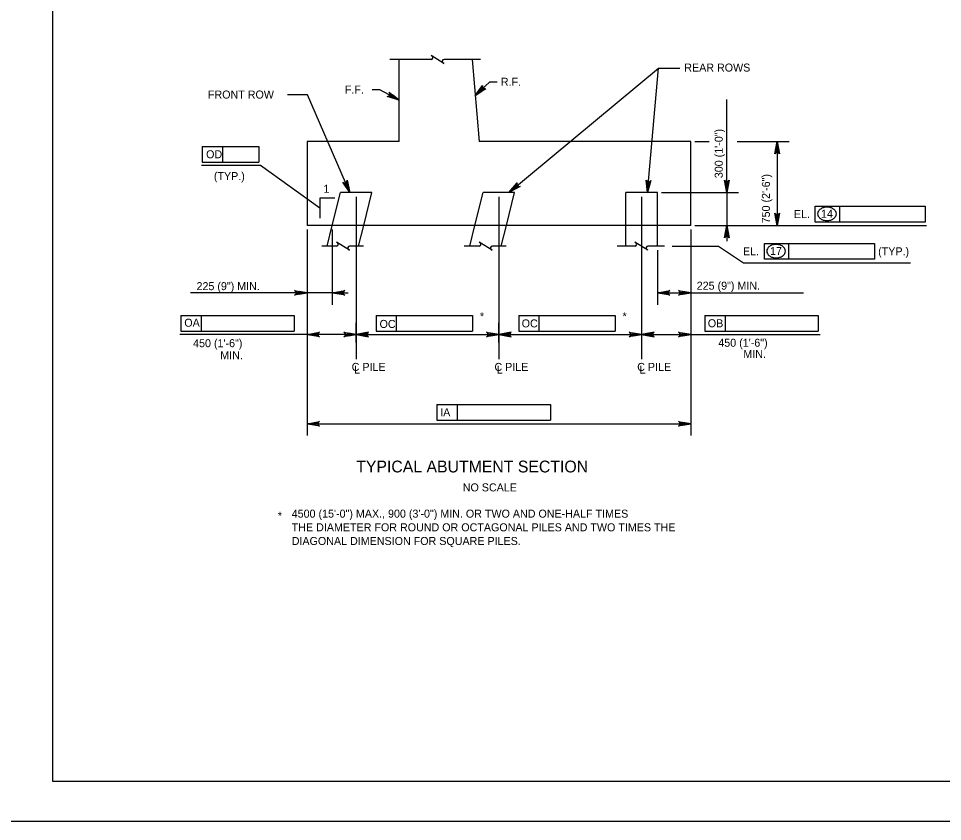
# Model space of a CAD drawing. Extents: x 638340 to 640241, y 295465 to 298435.
# Drawn here: x 639303.6 to 639649.8, y 295465.5 to 295766.2 of the extents above; entities that cross this region are included whole.
import ezdxf

# ---------------------------------------------------------------- set-up
doc = ezdxf.new("R2010")
doc.units = 0
for name, color, linetype in [('2', 7, 'Continuous'), ('4', 7, 'Continuous'), ('5', 7, 'Continuous'), ('PLT-BNDY', 7, 'Continuous')]:
    doc.layers.add(name, color=color, linetype=linetype)

msp = doc.modelspace()

# ---------------------------------------------------------------- linework, layer by layer
at = {"layer": '2'}
for p, q in [((639316.46, 295480.46), (639316.46, 296044.46)), ((639543.39, 295747.58), (639551.33, 295747.58)), ((639438.9, 295739.45), (639436.04, 295739.45)), ((639446.25, 295735.64), (639438.9, 295739.45)), ((639474.7, 295737.34), (639480.16, 295742.5)), ((639480.16, 295742.5), (639482.9, 295742.5)), ((639411.85, 295737.57), (639404.33, 295737.57)), ((639568.96, 295700.99), (639568.96, 295735.92)), ((639557.03, 295720.19), (639562.3, 295720.19)), ((639572.86, 295720.19), (639592.31, 295720.19)), ((639587.88, 295720.19), (639587.88, 295688.69)), ((639372.45, 295718.3), (639393.58, 295718.3)), ((639372.45, 295718.3), (639372.45, 295712.39)), ((639380.01, 295718.3), (639380.01, 295712.39)), ((639393.58, 295718.3), (639393.58, 295712.39)), ((639372.45, 295712.39), (639393.58, 295712.39)), ((639394.28, 295711.12), (639372.16, 295711.12)), ((639416.51, 295695.16), (639394.28, 295711.12)), ((639416.51, 295698.91), (639416.51, 295691.41)), ((639422.06, 295698.91), (639416.51, 295698.91)), ((639430.11, 295699.45), (639430.11, 295638.66)), ((639430.11, 295699.45), (639430.11, 295638.66)), ((639483.56, 295699.45), (639483.56, 295638.66)), ((639537.04, 295699.45), (639537.04, 295638.66)), ((639544.48, 295700.99), (639573.39, 295700.99)), ((639568.96, 295700.99), (639568.96, 295688.69)), ((639602.12, 295695.88), (639643.33, 295695.88)), ((639602.12, 295689.97), (639602.12, 295695.88)), ((639611.29, 295689.97), (639611.29, 295695.88)), ((639643.33, 295695.88), (639643.33, 295689.97)), ((639557.03, 295688.69), (639643.8, 295688.69)), ((639557.03, 295688.69), (639573.39, 295688.69)), ((639568.96, 295688.69), (639568.96, 295682.79)), ((639643.33, 295689.97), (639602.12, 295689.97)), ((639411.68, 295687.15), (639411.68, 295610.02)), ((639411.68, 295687.15), (639411.68, 295659)), ((639411.68, 295687.15), (639411.68, 295634.76)), ((639421.13, 295687.15), (639421.13, 295659)), ((639555.49, 295687.15), (639555.49, 295610.02)), ((639555.49, 295687.15), (639555.49, 295659)), ((639555.49, 295687.15), (639555.49, 295634.76)), ((639548.44, 295680.96), (639565.9, 295680.96)), ((639565.9, 295680.96), (639575.25, 295674.74)), ((639583.05, 295681.93), (639624.26, 295681.93)), ((639583.05, 295676.02), (639583.05, 295681.93)), ((639592.22, 295676.02), (639592.22, 295681.93)), ((639624.26, 295681.93), (639624.26, 295676.02)), ((639542.94, 295679.42), (639542.94, 295659)), ((639575.25, 295674.74), (639637.8, 295674.74)), ((639624.26, 295676.02), (639583.05, 295676.02)), ((639421.13, 295663.43), (639368, 295663.43)), ((639421.13, 295663.43), (639427.04, 295663.43)), ((639542.94, 295663.43), (639555.49, 295663.43)), ((639555.49, 295663.43), (639597.7, 295663.43)), ((639555.49, 295656.35), (639555.49, 295636.23)), ((639364.39, 295655.01), (639406.92, 295655.01)), ((639364.39, 295655.01), (639364.39, 295649.1)), ((639371.96, 295655.01), (639371.96, 295649.1)), ((639406.92, 295655.01), (639406.92, 295649.1)), ((639437.54, 295654.96), (639473.67, 295654.96)), ((639437.54, 295654.96), (639437.54, 295649.06)), ((639445.1, 295654.96), (639445.1, 295649.06)), ((639473.67, 295654.96), (639473.67, 295649.06)), ((639490.99, 295654.96), (639527.12, 295654.96)), ((639490.99, 295654.96), (639490.99, 295649.06)), ((639498.55, 295654.96), (639498.55, 295649.06)), ((639527.12, 295654.96), (639527.12, 295649.06)), ((639560.72, 295655.01), (639603.25, 295655.01)), ((639560.72, 295655.01), (639560.72, 295649.1)), ((639568.29, 295655.01), (639568.29, 295649.1)), ((639603.25, 295655.01), (639603.25, 295649.1)), ((639364.39, 295649.1), (639406.92, 295649.1)), ((639430.11, 295644.8), (639430.11, 295652.25)), ((639483.56, 295644.8), (639483.56, 295652.25)), ((639560.72, 295649.1), (639603.25, 295649.1)), ((639411.68, 295647.83), (639363.98, 295647.83)), ((639427.16, 295647.83), (639411.68, 295647.83)), ((639433.07, 295647.83), (639480.61, 295647.83)), ((639437.54, 295649.06), (639473.67, 295649.06)), ((639486.51, 295647.83), (639534.06, 295647.83)), ((639490.99, 295649.06), (639527.12, 295649.06)), ((639539.99, 295647.83), (639555.49, 295647.83)), ((639555.49, 295647.83), (639603.89, 295647.83)), ((639460.37, 295621.63), (639502.89, 295621.63)), ((639460.37, 295621.63), (639460.37, 295615.72)), ((639467.93, 295621.63), (639467.93, 295615.72)), ((639502.89, 295621.63), (639502.89, 295615.72)), ((639460.37, 295615.72), (639502.89, 295615.72)), ((639411.68, 295614.45), (639555.49, 295614.45)), ((640102.46, 295480.46), (639316.46, 295480.46))]:
    msp.add_line(p, q, dxfattribs=at)
for points in [[(639487.35, 295700.99), (639543.39, 295747.58)], [(639539.27, 295700.99), (639543.39, 295747.58)], [(639474.7, 295737.34), (639477.49, 295741.17), (639477.4, 295740.74), (639477.47, 295740.39), (639477.65, 295740.13), (639477.9, 295739.94), (639478.25, 295739.84), (639478.69, 295739.9), (639474.7, 295737.34), (639478.25, 295739.84), (639477.9, 295739.94), (639474.7, 295737.34), (639477.65, 295740.13), (639477.47, 295740.39), (639474.7, 295737.34), (639477.4, 295740.74)], [(639427.77, 295700.99), (639411.85, 295737.57)], [(639446.25, 295735.64), (639441.71, 295737.01), (639442.15, 295737.07), (639442.45, 295737.26), (639442.65, 295737.51), (639442.74, 295737.81), (639442.72, 295738.18), (639442.52, 295738.56), (639446.25, 295735.64), (639442.72, 295738.18), (639442.74, 295737.81), (639446.25, 295735.64), (639442.65, 295737.51), (639442.45, 295737.26), (639446.25, 295735.64), (639442.15, 295737.07)], [(639587.88, 295720.19), (639588.75, 295715.53), (639588.5, 295715.89), (639588.19, 295716.07), (639587.88, 295716.13), (639587.56, 295716.07), (639587.25, 295715.89), (639587, 295715.53), (639587.88, 295720.19), (639587.25, 295715.89), (639587.56, 295716.07), (639587.88, 295720.19), (639587.88, 295716.13), (639588.19, 295716.07), (639587.88, 295720.19), (639588.5, 295715.89)], [(639427.77, 295700.99), (639425.11, 295704.92), (639425.48, 295704.68), (639425.84, 295704.64), (639426.15, 295704.72), (639426.42, 295704.89), (639426.63, 295705.18), (639426.71, 295705.61), (639427.77, 295700.99), (639426.63, 295705.18), (639426.42, 295704.89), (639427.77, 295700.99), (639426.15, 295704.72), (639425.84, 295704.64), (639427.77, 295700.99), (639425.48, 295704.68)], [(639487.35, 295700.99), (639490.38, 295704.64), (639490.26, 295704.22), (639490.32, 295703.86), (639490.48, 295703.59), (639490.72, 295703.38), (639491.06, 295703.26), (639491.49, 295703.3), (639487.35, 295700.99), (639491.06, 295703.26), (639490.72, 295703.38), (639487.35, 295700.99), (639490.48, 295703.59), (639490.32, 295703.86), (639487.35, 295700.99), (639490.26, 295704.22)], [(639539.27, 295700.99), (639538.81, 295705.71), (639539.02, 295705.33), (639539.32, 295705.12), (639539.62, 295705.04), (639539.94, 295705.06), (639540.27, 295705.22), (639540.55, 295705.56), (639539.27, 295700.99), (639540.27, 295705.22), (639539.94, 295705.06), (639539.27, 295700.99), (639539.62, 295705.04), (639539.32, 295705.12), (639539.27, 295700.99), (639539.02, 295705.33)], [(639568.96, 295700.99), (639568.09, 295705.65), (639568.33, 295705.29), (639568.65, 295705.11), (639568.96, 295705.05), (639569.27, 295705.11), (639569.58, 295705.29), (639569.83, 295705.65), (639568.96, 295700.99), (639569.58, 295705.29), (639569.27, 295705.11), (639568.96, 295700.99), (639568.96, 295705.05), (639568.65, 295705.11), (639568.96, 295700.99), (639568.33, 295705.29)], [(639587.88, 295688.69), (639587, 295693.35), (639587.25, 295692.99), (639587.56, 295692.81), (639587.88, 295692.75), (639588.19, 295692.81), (639588.5, 295692.99), (639588.75, 295693.35), (639587.88, 295688.69), (639588.5, 295692.99), (639588.19, 295692.81), (639587.88, 295688.69), (639587.88, 295692.75), (639587.56, 295692.81), (639587.88, 295688.69), (639587.25, 295692.99)], [(639568.96, 295688.69), (639569.83, 295684.03), (639569.58, 295684.39), (639569.27, 295684.57), (639568.96, 295684.63), (639568.65, 295684.57), (639568.33, 295684.39), (639568.09, 295684.03), (639568.96, 295688.69), (639568.33, 295684.39), (639568.65, 295684.57), (639568.96, 295688.69), (639568.96, 295684.63), (639569.27, 295684.57), (639568.96, 295688.69), (639569.58, 295684.39)], [(639411.68, 295663.43), (639407.02, 295662.55), (639407.38, 295662.8), (639407.57, 295663.11), (639407.62, 295663.43), (639407.57, 295663.74), (639407.38, 295664.05), (639407.02, 295664.3), (639411.68, 295663.43), (639407.38, 295664.05), (639407.57, 295663.74), (639411.68, 295663.43), (639407.62, 295663.43), (639407.57, 295663.11), (639411.68, 295663.43), (639407.38, 295662.8)], [(639421.13, 295663.43), (639425.8, 295664.3), (639425.44, 295664.05), (639425.25, 295663.74), (639425.2, 295663.43), (639425.25, 295663.11), (639425.44, 295662.8), (639425.8, 295662.55), (639421.13, 295663.43), (639425.44, 295662.8), (639425.25, 295663.11), (639421.13, 295663.43), (639425.2, 295663.43), (639425.25, 295663.74), (639421.13, 295663.43), (639425.44, 295664.05)], [(639542.94, 295663.43), (639547.6, 295664.3), (639547.24, 295664.05), (639547.06, 295663.74), (639547.01, 295663.43), (639547.06, 295663.11), (639547.24, 295662.8), (639547.6, 295662.55), (639542.94, 295663.43), (639547.24, 295662.8), (639547.06, 295663.11), (639542.94, 295663.43), (639547.01, 295663.43), (639547.06, 295663.74), (639542.94, 295663.43), (639547.24, 295664.05)], [(639555.49, 295663.43), (639550.83, 295662.55), (639551.19, 295662.8), (639551.37, 295663.11), (639551.43, 295663.43), (639551.37, 295663.74), (639551.19, 295664.05), (639550.83, 295664.3), (639555.49, 295663.43), (639551.19, 295664.05), (639551.37, 295663.74), (639555.49, 295663.43), (639551.43, 295663.43), (639551.37, 295663.11), (639555.49, 295663.43), (639551.19, 295662.8)], [(639411.68, 295647.83), (639416.34, 295648.7), (639415.99, 295648.45), (639415.8, 295648.14), (639415.75, 295647.83), (639415.8, 295647.51), (639415.99, 295647.2), (639416.34, 295646.95), (639411.68, 295647.83), (639415.99, 295647.2), (639415.8, 295647.51), (639411.68, 295647.83), (639415.75, 295647.83), (639415.8, 295648.14), (639411.68, 295647.83), (639415.99, 295648.45)], [(639430.11, 295647.83), (639425.45, 295646.95), (639425.81, 295647.2), (639426, 295647.51), (639426.05, 295647.83), (639426, 295648.14), (639425.81, 295648.45), (639425.45, 295648.7), (639430.11, 295647.83), (639425.81, 295648.45), (639426, 295648.14), (639430.11, 295647.83), (639426.05, 295647.83), (639426, 295647.51), (639430.11, 295647.83), (639425.81, 295647.2)], [(639430.11, 295647.83), (639434.77, 295646.95), (639434.42, 295647.2), (639434.23, 295647.51), (639434.18, 295647.83), (639434.23, 295648.14), (639434.42, 295648.45), (639434.77, 295648.7), (639430.11, 295647.83), (639434.42, 295648.45), (639434.23, 295648.14), (639430.11, 295647.83), (639434.18, 295647.83), (639434.23, 295647.51), (639430.11, 295647.83), (639434.42, 295647.2)], [(639483.56, 295647.83), (639478.9, 295646.95), (639479.26, 295647.2), (639479.45, 295647.51), (639479.5, 295647.83), (639479.45, 295648.14), (639479.26, 295648.45), (639478.9, 295648.7), (639483.56, 295647.83), (639479.26, 295648.45), (639479.45, 295648.14), (639483.56, 295647.83), (639479.5, 295647.83), (639479.45, 295647.51), (639483.56, 295647.83), (639479.26, 295647.2)], [(639483.56, 295647.83), (639488.22, 295646.95), (639487.86, 295647.2), (639487.68, 295647.51), (639487.63, 295647.83), (639487.68, 295648.14), (639487.86, 295648.45), (639488.22, 295648.7), (639483.56, 295647.83), (639487.86, 295648.45), (639487.68, 295648.14), (639483.56, 295647.83), (639487.63, 295647.83), (639487.68, 295647.51), (639483.56, 295647.83), (639487.86, 295647.2)], [(639537.04, 295647.83), (639532.38, 295646.95), (639532.73, 295647.2), (639532.92, 295647.51), (639532.97, 295647.83), (639532.92, 295648.14), (639532.73, 295648.45), (639532.38, 295648.7), (639537.04, 295647.83), (639532.73, 295648.45), (639532.92, 295648.14), (639537.04, 295647.83), (639532.97, 295647.83), (639532.92, 295647.51), (639537.04, 295647.83), (639532.73, 295647.2)], [(639537.04, 295647.83), (639541.7, 295646.95), (639541.34, 295647.2), (639541.15, 295647.51), (639541.1, 295647.83), (639541.15, 295648.14), (639541.34, 295648.45), (639541.7, 295648.7), (639537.04, 295647.83), (639541.34, 295648.45), (639541.15, 295648.14), (639537.04, 295647.83), (639541.1, 295647.83), (639541.15, 295647.51), (639537.04, 295647.83), (639541.34, 295647.2)], [(639555.49, 295647.83), (639550.83, 295646.95), (639551.19, 295647.2), (639551.37, 295647.51), (639551.43, 295647.83), (639551.37, 295648.14), (639551.19, 295648.45), (639550.83, 295648.7), (639555.49, 295647.83), (639551.19, 295648.45), (639551.37, 295648.14), (639555.49, 295647.83), (639551.43, 295647.83), (639551.37, 295647.51), (639555.49, 295647.83), (639551.19, 295647.2)], [(639411.68, 295614.45), (639416.34, 295615.32), (639415.99, 295615.07), (639415.8, 295614.76), (639415.75, 295614.45), (639415.8, 295614.13), (639415.99, 295613.82), (639416.34, 295613.57), (639411.68, 295614.45), (639415.99, 295613.82), (639415.8, 295614.13), (639411.68, 295614.45), (639415.75, 295614.45), (639415.8, 295614.76), (639411.68, 295614.45), (639415.99, 295615.07)], [(639555.49, 295614.45), (639550.83, 295613.57), (639551.19, 295613.82), (639551.37, 295614.13), (639551.43, 295614.45), (639551.37, 295614.76), (639551.19, 295615.07), (639550.83, 295615.32), (639555.49, 295614.45), (639551.19, 295615.07), (639551.37, 295614.76), (639555.49, 295614.45), (639551.43, 295614.45), (639551.37, 295614.13), (639555.49, 295614.45), (639551.19, 295613.82)]]:
    msp.add_lwpolyline(points, dxfattribs=at)
for points in [[(639477.18, 295739.01), (639476.51, 295739.72), (639474.7, 295737.34)], [(639443.86, 295737.44), (639443.4, 295736.56), (639446.25, 295735.64)], [(639587.38, 295717.24), (639588.37, 295717.24), (639587.88, 295720.19)], [(639427.77, 295700.99), (639426.82, 295703.8), (639426.37, 295703.6)], [(639487.35, 295700.99), (639489.78, 295702.69), (639489.46, 295703.07)], [(639539.27, 295700.99), (639539.59, 295703.94), (639539.09, 295703.95)], [(639568.47, 295703.94), (639569.45, 295703.94), (639568.96, 295700.99)], [(639587.38, 295691.65), (639588.37, 295691.65), (639587.88, 295688.69)], [(639568.47, 295685.74), (639569.45, 295685.74), (639568.96, 295688.69)], [(639408.73, 295663.92), (639408.73, 295662.93), (639411.68, 295663.43)], [(639424.09, 295663.92), (639424.09, 295662.93), (639421.13, 295663.43)], [(639545.89, 295663.92), (639545.89, 295662.93), (639542.94, 295663.43)], [(639552.54, 295663.92), (639552.54, 295662.93), (639555.49, 295663.43)], [(639427.16, 295648.32), (639427.16, 295647.33), (639430.11, 295647.83)], [(639433.07, 295648.32), (639433.07, 295647.33), (639430.11, 295647.83)], [(639480.61, 295648.32), (639480.61, 295647.33), (639483.56, 295647.83)], [(639486.51, 295648.32), (639486.51, 295647.33), (639483.56, 295647.83)], [(639534.06, 295648.32), (639534.06, 295647.33), (639537.01, 295647.83)], [(639539.99, 295648.32), (639539.99, 295647.33), (639537.04, 295647.83)], [(639552.54, 295648.32), (639552.54, 295647.33), (639555.49, 295647.83)], [(639414.64, 295614.94), (639414.64, 295613.95), (639411.68, 295614.45)], [(639552.54, 295614.94), (639552.54, 295613.95), (639555.49, 295614.45)]]:
    msp.add_lwpolyline(points, close=True, dxfattribs=at)
for centre, radius, start, end in [((639605.62, 295692.57), 2.76, 125.6316, 149.9767), ((639606.15, 295691.83), 3.66, 106.5358, 125.6316), ((639606.49, 295690.67), 4.87, 90, 106.5358), ((639606.49, 295690.67), 4.87, 73.4642, 90), ((639606.84, 295691.83), 3.66, 54.3684, 73.4642), ((639607.37, 295692.57), 2.76, 30.0233, 54.3684), ((639604.82, 295693.03), 1.83, 149.9767, 180), ((639604.82, 295693.03), 1.83, 180, 210.0233), ((639605.62, 295693.5), 2.76, 210.0233, 234.3684), ((639606.15, 295694.23), 3.66, 234.3684, 253.4642), ((639606.49, 295695.39), 4.87, 253.4642, 270), ((639606.49, 295695.39), 4.87, 270, 286.5358), ((639606.84, 295694.23), 3.66, 286.5358, 305.6316), ((639607.37, 295693.5), 2.76, 305.6316, 329.9767), ((639608.17, 295693.03), 1.83, 0, 30.0233), ((639608.17, 295693.03), 1.83, 329.9767, 0), ((639586.55, 295678.61), 2.76, 125.6316, 149.9767), ((639587.08, 295677.88), 3.66, 106.5358, 125.6316), ((639587.42, 295676.72), 4.87, 90, 106.5358), ((639587.42, 295676.72), 4.87, 73.4642, 90), ((639587.77, 295677.88), 3.66, 54.3684, 73.4642), ((639588.3, 295678.61), 2.76, 30.0233, 54.3684), ((639585.75, 295679.08), 1.83, 149.9767, 180), ((639585.75, 295679.08), 1.83, 180, 210.0233), ((639586.55, 295679.55), 2.76, 210.0233, 234.3684), ((639587.08, 295680.28), 3.66, 234.3684, 253.4642), ((639587.77, 295680.28), 3.66, 286.5358, 305.6316), ((639588.3, 295679.55), 2.76, 305.6316, 329.9767), ((639589.1, 295679.08), 1.83, 0, 30.0233), ((639589.1, 295679.08), 1.83, 329.9767, 0), ((639587.42, 295681.44), 4.87, 253.4642, 270), ((639587.42, 295681.44), 4.87, 270, 286.5358)]:
    msp.add_arc(centre, radius, start, end, dxfattribs=at)
at = {"layer": '4'}
for p, q in [((639458.18, 295750.82), (639442.73, 295750.82)), ((639446.25, 295720.19), (639446.25, 295750.82)), ((639476.72, 295750.82), (639463.04, 295750.82)), ((639473.57, 295750.82), (639476.13, 295720.19)), ((639411.68, 295720.19), (639411.68, 295688.69)), ((639446.25, 295720.19), (639411.68, 295720.19)), ((639555.49, 295720.19), (639476.13, 295720.19)), ((639555.49, 295688.69), (639555.49, 295720.19)), ((639555.49, 295688.69), (639411.68, 295688.69))]:
    msp.add_line(p, q, dxfattribs=at)
msp.add_lwpolyline([(639462.68, 295749.49), (639462.98, 295749.31), (639458.17, 295752.33), (639458.49, 295752.13)], dxfattribs=at)
for centre, start, end in [((639458.12, 295751.53), 275.3286, 57.8672), ((639463.04, 295750.11), 90, 240)]:
    msp.add_arc(centre, 0.71, start, end, dxfattribs=at)
at = {"layer": '5'}
for p, q in [((639421.13, 295688.69), (639424.21, 295700.99)), ((639436.02, 295700.99), (639424.21, 295700.99)), ((639432.95, 295688.69), (639436.02, 295700.99)), ((639474.58, 295688.69), (639477.66, 295700.99)), ((639489.47, 295700.99), (639477.66, 295700.99)), ((639486.39, 295688.69), (639489.47, 295700.99)), ((639531.13, 295688.69), (639531.13, 295700.99)), ((639542.94, 295700.99), (639531.13, 295700.99)), ((639542.94, 295688.69), (639542.94, 295700.99)), ((639419.2, 295680.96), (639421.13, 295688.69)), ((639431.01, 295680.96), (639432.95, 295688.69)), ((639472.65, 295680.96), (639474.58, 295688.69)), ((639484.46, 295680.96), (639486.39, 295688.69)), ((639531.13, 295680.96), (639531.13, 295688.69)), ((639542.94, 295680.96), (639542.94, 295688.69)), ((639422.78, 295680.96), (639417.17, 295680.96)), ((639432.82, 295680.96), (639427.63, 295680.96)), ((639476.22, 295680.96), (639470.62, 295680.96)), ((639486.27, 295680.96), (639481.08, 295680.96)), ((639534.57, 295680.96), (639527.84, 295680.96)), ((639545.57, 295680.96), (639539.42, 295680.96))]:
    msp.add_line(p, q, dxfattribs=at)
for points in [[(639427.28, 295679.63), (639427.58, 295679.45), (639422.77, 295682.47), (639423.09, 295682.27)], [(639480.72, 295679.63), (639481.02, 295679.45), (639476.21, 295682.47), (639476.54, 295682.27)], [(639539.07, 295679.63), (639539.37, 295679.45), (639534.56, 295682.47), (639534.88, 295682.27)]]:
    msp.add_lwpolyline(points, dxfattribs=at)
for centre, start, end in [((639422.71, 295681.67), 275.3286, 57.8672), ((639427.63, 295680.25), 90, 240), ((639476.16, 295681.67), 275.3286, 57.8672), ((639481.08, 295680.25), 90, 240), ((639534.5, 295681.67), 275.3286, 57.8672), ((639539.42, 295680.25), 90, 240)]:
    msp.add_arc(centre, 0.71, start, end, dxfattribs=at)
at = {"layer": 'PLT-BNDY'}
msp.add_lwpolyline([(639276.46, 296059.46), (640117.46, 296059.46), (640117.46, 295465.46), (639276.46, 295465.46)], close=True, dxfattribs=at)

# ---------------------------------------------------------------- texts
at = {"layer": '2'}
for s, height, p in [('REAR ROWS', 3, (639553.03, 295746.32)), ('R.F.', 3, (639484.31, 295741.01)), ('FRONT ROW', 3, (639374.55, 295736.22)), ('F.F.', 3, (639425.86, 295738.09)), ('1', 3, (639417.84, 295700.95)), ('EL.', 3, (639594.1, 295691.46)), ('14', 3, (639604.25, 295691.57)), ('EL.', 3, (639575.03, 295677.5)), ('17', 3, (639585.17, 295677.62)), ('(TYP.)', 3, (639625.67, 295677.5)), ('225 (9") MIN.', 3.0001, (639370.28, 295664.46)), ('225 (9") MIN.', 3.0001, (639557.69, 295664.63)), ('450 (1\'-6")', 3.0001, (639369, 295643.1)), ('450 (1\'-6")', 3.0001, (639565.79, 295643.26)), ('MIN.', 3, (639379.17, 295638.61)), ('MIN.', 3, (639575.15, 295639.05)), ('C PILE', 3, (639428.42, 295634.21)), ('L', 3, (639429.31, 295633.19)), ('C PILE', 3, (639481.91, 295634.21)), ('L', 3, (639482.8, 295633.19)), ('C PILE', 3, (639535.4, 295634.21)), ('L', 3, (639536.29, 295633.19)), ('NO SCALE', 3, (639470.04, 295589.09)), ('4500 (15\'-0") MAX., 900 (3\'-0") MIN. OR TWO AND ONE-HALF TIMES', 3.0001, (639405.95, 295579.26)), ('THE DIAMETER FOR ROUND OR OCTAGONAL PILES AND TWO TIMES THE', 3.0001, (639405.95, 295574.14)), ('DIAGONAL DIMENSION FOR SQUARE PILES.', 3.0001, (639405.95, 295569.02))]:
    msp.add_text(s, height=height, dxfattribs=at).set_placement(p)
for s, height, rotation, p in [('300 (1\'-0")', 3.0001, 90, (639567.44, 295706.39)), ('OD', 3, 359.9382, (639373.87, 295713.85)), ('(TYP.)', 3, 359.9382, (639376.78, 295705.69)), ('750 (2\'-6")', 3.0001, 90, (639585.11, 295689.48)), ('*', 3, 359.9382, (639476.45, 295653.19)), ('*', 3, 359.9382, (639529.9, 295653.19)), ('OA', 3, 359.9382, (639365.7, 295650.76)), ('OC', 3, 359.9382, (639438.86, 295650.31)), ('OC', 3, 359.9382, (639492.11, 295650.51)), ('OB', 3, 359.9382, (639561.85, 295650.56)), ('IA', 3, 359.9382, (639461.58, 295617.18)), ('*', 3, 359.9382, (639400.72, 295578.46))]:
    msp.add_text(s, height=height, rotation=rotation, dxfattribs=at).set_placement(p)
at = {"layer": '4'}
msp.add_text('TYPICAL ABUTMENT SECTION', height=4.4294, dxfattribs=at).set_placement((639430.11, 295596.19))

doc.saveas('drawing.dxf')
